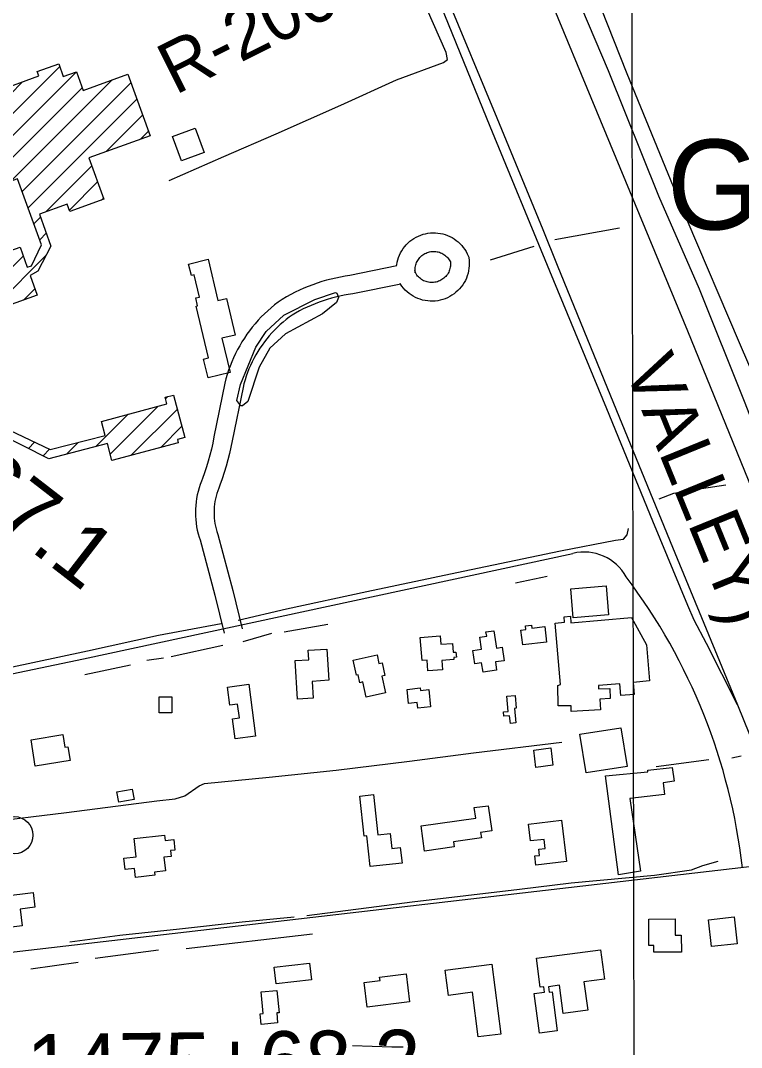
# Model space of a CAD drawing. Extents: x 3329332 to 3367211, y 631066 to 656469.
# Drawn here: x 3353510 to 3354673, y 638982 to 640639 of the extents above; entities that cross this region are included whole.
import ezdxf

# ---------------------------------------------------------------- set-up
doc = ezdxf.new("R2010")
doc.units = 0
for name, color, linetype in [('V-BLDG-OTLN', 7, 'Continuous'), ('V-DTCH-CNTR', 7, 'Continuous'), ('V-GRID-MAJR', 7, 'Continuous'), ('V-RAIL-IDEN', 7, 'Continuous'), ('V-RAIL-TRAK', 7, 'Continuous'), ('V-RIVR-RANG-IDEN', 7, 'Continuous'), ('V-ROAD-CNTR', 7, 'Continuous'), ('V-SITE-VEGE', 7, 'Continuous'), ('V-SURV-IDEN', 7, 'Continuous'), ('V-TOPO-GNAM-IDEN', 7, 'Continuous'), ('V-TOPO-SHOR', 7, 'Continuous'), ('V-TOPO-TOWR', 7, 'Continuous')]:
    doc.layers.add(name, color=color, linetype=linetype)

msp = doc.modelspace()

# ---------------------------------------------------------------- linework, layer by layer
at = {"layer": 'V-BLDG-OTLN'}
for p, q in [((3353454.7, 640446), (3353573.3, 640564.6)), ((3353482, 640437.9), (3353600.2, 640556.1)), ((3353466.3, 640492.9), (3353513.1, 640539.7)), ((3353494.4, 640379.6), (3353657.8, 640543)), ((3353512.8, 640362.7), (3353688.1, 640538)), ((3353491.7, 640412.3), (3353609.6, 640530.1)), ((3353522.2, 640336.7), (3353697.5, 640512)), ((3353648.1, 640427.2), (3353706.9, 640486.1)), ((3353703.5, 640447.2), (3353716.3, 640460.1)), ((3353550.9, 640330.1), (3353625.1, 640404.2)), ((3353589, 640332.8), (3353634.5, 640378.3)), ((3353640.5, 640348.9), (3353643.9, 640352.3)), ((3353531.7, 640310.8), (3353542.5, 640321.6)), ((3353541.1, 640284.9), (3353551.6, 640295.4)), ((3353381.2, 640125), (3353514.5, 640258.3)), ((3353459.7, 640168.2), (3353551.1, 640259.5)), ((3353514.6, 640187.6), (3353533, 640206.1)), ((3353744.2, 640028.4), (3353747.8, 640031.9)), ((3353654.8, 639938.9), (3353732.3, 640016.5)), ((3353688, 639936.8), (3353763.1, 640011.9)), ((3353631.8, 639951.3), (3353684, 640003.5)), ((3353736.3, 639949.7), (3353770.5, 639984)), ((3353522.7, 639948.2), (3353532.7, 639958.3)), ((3353584.2, 639939), (3353603.2, 639958.1)), ((3353546.3, 639936.5), (3353556.7, 639946.9))]:
    msp.add_line(p, q, dxfattribs=at)
for points in [[(3353471.7, 640524.8), (3353539.5, 640549.3), (3353537, 640556.4), (3353571.8, 640569), (3353579.1, 640548.6), (3353600.2, 640556.2), (3353611.1, 640526.1), (3353683, 640552.1), (3353719, 640452.8), (3353620.4, 640417.2), (3353644.6, 640350.4), (3353589.8, 640330.6), (3353585.5, 640342.6), (3353540.8, 640326.4), (3353558.8, 640274.5), (3353538, 640234.1), (3353525.5, 640227.5), (3353536.8, 640195.5), (3353454.1, 640166.2)], [(3353482, 639982.5), (3353557.8, 639946.4), (3353646.6, 639969.2), (3353640.6, 639991.9), (3353746.4, 640020.2), (3353743.6, 640030.8), (3353757, 640034.4), (3353775.3, 639966), (3353763.1, 639962.8), (3353764.5, 639957.3), (3353657.5, 639928.6), (3353650.2, 639956.1), (3353555.9, 639931.8), (3353471.1, 639973.8)]]:
    msp.add_lwpolyline(points, dxfattribs=at)
for points in [[(3353755.4, 640451.4), (3353792, 640464.9), (3353806.5, 640425.7), (3353769.8, 640412.2)], [(3353448.5, 640363.3), (3353448.8, 640362.3), (3353374.2, 640335.7), (3353383, 640311.1), (3353401.6, 640317.7), (3353427.7, 640244.2), (3353509.2, 640273.2), (3353520.7, 640240.7), (3353527.8, 640242.7), (3353544, 640276.9), (3353505.3, 640383.5)], [(3353812.6, 640253.5), (3353828.6, 640186.8), (3353842.4, 640190.1), (3353856.5, 640131.2), (3353835, 640126), (3353848.2, 640071), (3353812.8, 640062.5), (3353805.5, 640092.6), (3353813.5, 640094.5), (3353793.4, 640178.1), (3353795.7, 640178.6), (3353792.7, 640191.1), (3353798.6, 640192.5), (3353790, 640228.5), (3353785.7, 640227.4), (3353781.2, 640245.9)], [(3354397.9, 639721.7), (3354454.9, 639726.9), (3354459.1, 639680), (3354402.1, 639674.9)], [(3354381.4, 639567.7), (3354373.1, 639666.6), (3354388, 639667.9), (3354387.2, 639676.7), (3354397.5, 639677.6), (3354398.3, 639667.2), (3354496.1, 639675.4), (3354520.4, 639631.3), (3354525.2, 639573.1), (3354498.9, 639570.9), (3354500.6, 639551.3), (3354478.9, 639549.7), (3354477.4, 639568.4), (3354442.7, 639566), (3354443, 639560.2), (3354460.9, 639561.2), (3354461.7, 639544.6), (3354444.9, 639543.8), (3354445.9, 639526.6), (3354398.8, 639523.8), (3354398.6, 639533.2), (3354377.6, 639532.8), (3354377.3, 639565.7)], [(3354359, 639635.9), (3354320.5, 639631.4), (3354317.7, 639655.3), (3354325.5, 639656.2), (3354324.8, 639662), (3354334.5, 639663.1), (3354335, 639658.6), (3354356.1, 639661)], [(3354155.2, 639643.5), (3354187.4, 639646.1), (3354188.5, 639632.3), (3354207, 639633.7), (3354208.1, 639619.4), (3354212.8, 639619.8), (3354213.4, 639611.3), (3354209.2, 639611), (3354209.5, 639607.9), (3354190, 639606.4), (3354191.2, 639591.3), (3354167.6, 639589.5), (3354166.2, 639606.9), (3354158.1, 639606.3)], [(3354273.9, 639654.1), (3354278, 639626.2), (3354287.4, 639627.6), (3354290.6, 639605.9), (3354276.4, 639603.8), (3354278.3, 639590.8), (3354256.4, 639587.6), (3354254.2, 639602.3), (3354243, 639600.6), (3354239.8, 639622.5), (3354253.9, 639624.6), (3354251, 639643.6), (3354262.3, 639645.3), (3354261.2, 639652.2)], [(3353956.9, 639543.9), (3353953, 639606), (3353975.1, 639607.4), (3353974.1, 639622.8), (3354004.2, 639624.7), (3354007.4, 639574.2), (3353980.8, 639572.5), (3353982.5, 639545.5)], [(3354099.1, 639554.1), (3354067.9, 639547.2), (3354062.6, 639571.5), (3354057.8, 639570.4), (3354055, 639583.3), (3354052.2, 639582.7), (3354046.9, 639606.6), (3354085.4, 639615.1), (3354088.5, 639601.2), (3354093.7, 639602.3), (3354098.1, 639582.2), (3354093.1, 639581.1)], [(3353878.6, 639567.8), (3353889.5, 639483.9), (3353856.4, 639479.6), (3353852.2, 639512.2), (3353863.2, 639513.6), (3353860.4, 639535.9), (3353848, 639534.3), (3353844.2, 639563.4)], [(3354136.4, 639536.9), (3354133.8, 639559.4), (3354155.2, 639561.9), (3354155.7, 639557.7), (3354168.7, 639559.2), (3354171.9, 639531.4), (3354151.2, 639529), (3354150.1, 639538.5)], [(3353754.4, 639547.7), (3353754.2, 639521.8), (3353733.8, 639521.9), (3353734, 639547.8)], [(3354308.2, 639549.6), (3354310, 639529.1), (3354307.2, 639528.8), (3354309.3, 639505.4), (3354300.5, 639504.6), (3354299.4, 639517), (3354290.1, 639516.1), (3354289.5, 639523.3), (3354297, 639524), (3354294.8, 639548.4)], [(3354412.8, 639487.1), (3354478.9, 639497.7), (3354488.8, 639435.2), (3354422.8, 639424.7)], [(3353533.9, 639435.8), (3353527.1, 639478.4), (3353578.1, 639486.6), (3353581.4, 639466.2), (3353586.3, 639467), (3353589.9, 639444.8)], [(3354341.7, 639433.8), (3354338.4, 639461.7), (3354366, 639465), (3354369.3, 639437.1)], [(3354474.8, 639260.2), (3354453.9, 639420.3), (3354522.6, 639426.7), (3354522.6, 639429.5), (3354561.8, 639433.3), (3354565, 639411.3), (3354547.2, 639408.7), (3354549.1, 639390.2), (3354493.5, 639383.7), (3354510.5, 639266.1)], [(3353668.6, 639377.4), (3353665.6, 639394.4), (3353690.4, 639398.8), (3353693.4, 639381.9)], [(3354125.7, 639279.2), (3354074.2, 639273.6), (3354068.8, 639323.3), (3354064.8, 639322.8), (3354057.8, 639387.5), (3354079.8, 639389.9), (3354086.8, 639325), (3354106.7, 639327.2), (3354109.4, 639302.8), (3354122.9, 639304.3)], [(3354156.5, 639339.6), (3354244.6, 639351.9), (3354242.2, 639368.8), (3354264.7, 639371.9), (3354270.4, 639331.3), (3354252.6, 639328.8), (3354253.9, 639319.9), (3354208.8, 639313.5), (3354210, 639305.4), (3354162.2, 639298.7)], [(3354383.2, 639348.3), (3354391, 639281.8), (3354341.7, 639276), (3354340, 639290.8), (3354347.5, 639291.7), (3354346.3, 639301.7), (3354356.8, 639302.9), (3354355.1, 639317.6), (3354333.2, 639315.1), (3354330, 639342)], [(3353693.4, 639319), (3353742.5, 639324.6), (3353743.6, 639315.5), (3353757.4, 639317.1), (3353759.3, 639300.3), (3353751.9, 639299.5), (3353753, 639289.9), (3353741.4, 639288.6), (3353743.9, 639266.9), (3353726.2, 639264.9), (3353726.7, 639259.7), (3353695.8, 639256.2), (3353694.2, 639270.4), (3353678.8, 639268.7), (3353676.7, 639287.2), (3353696.7, 639289.5)], [(3353434.3, 639220.2), (3353530.2, 639232.1), (3353533.2, 639208.2), (3353509.6, 639205.2), (3353512.9, 639178.1), (3353482.1, 639174.2), (3353479.1, 639198.9), (3353437.5, 639194)], [(3354523.9, 639189), (3354566.4, 639189.1), (3354566.4, 639163.1), (3354576.4, 639163.1), (3354576.5, 639135.7), (3354532.3, 639135.6), (3354532.3, 639146.2), (3354524.1, 639146.1)], [(3354661.5, 639192.4), (3354666.3, 639149.2), (3354624.9, 639144.5), (3354620.1, 639187.8)], [(3354342.8, 639125.8), (3354446.2, 639139.2), (3354452.4, 639091.9), (3354419.3, 639087.6), (3354425.3, 639042), (3354385.7, 639036.8), (3354379.8, 639082.1), (3354361.9, 639079.8), (3354363.1, 639070.8), (3354367.9, 639071.4), (3354376.1, 639008.4), (3354347.5, 639004.7), (3354339.1, 639069.1), (3354355.8, 639071.3), (3354354.7, 639079.7), (3354348.9, 639079)], [(3353979.6, 639090.9), (3353922.6, 639084.6), (3353919.6, 639111.4), (3353976.6, 639117.7)], [(3354195.3, 639106.5), (3354270.8, 639116.2), (3354285.3, 639003.5), (3354248.6, 638998.8), (3354239.3, 639070.8), (3354200.5, 639065.8)], [(3354138, 639055.4), (3354069.6, 639046.9), (3354064.6, 639086.5), (3354090.3, 639089.8), (3354089.6, 639095.3), (3354132.3, 639100.6)], [(3353901.5, 639036.4), (3353898.2, 639071.4), (3353923.9, 639073.8), (3353927.3, 639037.8), (3353923.5, 639037.5), (3353925, 639021.4), (3353898.3, 639018.9), (3353896.7, 639036)]]:
    msp.add_lwpolyline(points, close=True, dxfattribs=at)
at = {"layer": 'V-DTCH-CNTR'}
msp.add_lwpolyline([(3355226, 640088.3), (3355077.8, 640047.4), (3354919.6, 639993.6), (3354802, 639954), (3354780.6, 639949.5), (3354760.8, 639954.2), (3354738.8, 639971.9), (3354718.5, 640006.3), (3354670.4, 640118.7), (3354585.6, 640316.7), (3354488.9, 640552.9), (3354404.9, 640765.4), (3354389, 640806.4)], dxfattribs=at)
at = {"layer": 'V-GRID-MAJR'}
msp.add_spline([(3354505.6, 636487.8), (3354493.2, 642546.1), (3354480.9, 648607.4), (3354468.6, 654668.8), (3354468.6, 654671.8)], degree=3, dxfattribs=at)
at = {"layer": 'V-RAIL-TRAK'}
for points in [[(3354667, 639534.7), (3354616.9, 639633.5), (3354597, 639671), (3354586.7, 639694.9), (3354530.2, 639831.1), (3354456.1, 640012.2), (3354364.3, 640234.4), (3354268.1, 640467.8), (3354158, 640737.9), (3354050, 640999.1), (3353948, 641248.2), (3353832.7, 641528.8), (3353725.5, 641791.4), (3353598.5, 642100.4), (3353474.5, 642402.7), (3353325.4, 642764.8), (3353219.7, 643021.5), (3353113.2, 643278.9), (3353098.8, 643314.2), (3352989.9, 643581.1), (3352910.9, 643771)], [(3353781.6, 641691.8), (3353874.1, 641465.8), (3353967.3, 641238.4), (3353990.1, 641184.5), (3354040.7, 641060.3), (3354097.3, 640922.6), (3354181, 640719.1), (3354196.4, 640680.2), (3354278.6, 640481.9), (3354352.8, 640301.6), (3354376.3, 640244), (3354462.2, 640033), (3354562, 639789.1), (3354667, 639534.7), (3354769.8, 639280.6), (3354779.3, 639257.1), (3354889.4, 638990.7), (3354993, 638740.1), (3355122.9, 638422.1), (3355220.5, 638183.4), (3355289.6, 638016.6)]]:
    msp.add_lwpolyline(points, dxfattribs=at)
at = {"layer": 'V-ROAD-CNTR'}
for points in [[(3355130.2, 638809.5), (3354961, 639219.6), (3354586.9, 640137.7), (3354215.3, 641035.3)], [(3354117, 640242.3), (3354117.3, 640244.6), (3354118, 640248.6), (3354118.9, 640252.5), (3354120.2, 640256.4), (3354121.6, 640260.1), (3354123.4, 640263.8), (3354125.3, 640267.3), (3354127.5, 640270.7), (3354130, 640273.9), (3354132.6, 640276.9), (3354135.4, 640279.8), (3354138.5, 640282.5), (3354141.7, 640284.9), (3354145, 640287.2), (3354148.5, 640289.2), (3354152.1, 640291), (3354155.8, 640292.5), (3354159.7, 640293.8), (3354163.6, 640294.8), (3354167.5, 640295.6), (3354171.5, 640296.1), (3354175.6, 640296.3), (3354179.6, 640296.2), (3354183.6, 640295.9), (3354187.6, 640295.3), (3354191.6, 640294.4), (3354195.4, 640293.3), (3354199.2, 640291.9), (3354202.9, 640290.3), (3354206.5, 640288.4), (3354209.9, 640286.3), (3354213.2, 640284), (3354216.3, 640281.5), (3354219.3, 640278.7), (3354222, 640275.8), (3354224.6, 640272.6), (3354226.9, 640269.3), (3354229, 640265.9), (3354230.9, 640262.3), (3354233.3, 640257), (3354234, 640251.2), (3354234.1, 640247.1), (3354234.1, 640243), (3354233.7, 640239), (3354233.1, 640234.9), (3354232.2, 640230.9), (3354231, 640227), (3354229.6, 640223.2), (3354227.9, 640219.4), (3354225.9, 640215.8), (3354223.7, 640212.4), (3354221.3, 640209.1), (3354218.7, 640205.9), (3354215.8, 640203), (3354212.8, 640200.2), (3354209.6, 640197.7), (3354206.2, 640195.4), (3354202.7, 640193.3), (3354199, 640191.5), (3354195.3, 640189.9), (3354191.4, 640188.6), (3354187.4, 640187.5), (3354183.4, 640186.7), (3354179.4, 640186.2), (3354175.3, 640186), (3354171.2, 640186), (3354167.1, 640186.4), (3354163, 640187), (3354159, 640187.8), (3354155.1, 640189), (3354151.3, 640190.4), (3354147.5, 640192), (3354143.9, 640194), (3354140.4, 640196.1), (3354137.1, 640198.5), (3354133.9, 640201.1), (3354131, 640203.9), (3354128.2, 640206.9), (3354125.6, 640210.1), (3354123.3, 640213.5), (3354122.7, 640214.5)], [(3363443.7, 640262), (3363021.1, 640220.8), (3361829, 640086.3), (3360495.2, 639934.5), (3359353.5, 639809), (3358669.5, 639731.6), (3357132, 639556.4), (3355623.4, 639387.1), (3354838.7, 639297.1), (3354718.5, 639276.9), (3353378.8, 639121.5)], [(3354147, 640231.8), (3354146.7, 640234.4), (3354146.7, 640236.4), (3354146.8, 640238.4), (3354147, 640240.4), (3354147.3, 640242.4), (3354147.8, 640244.4), (3354148.4, 640246.3), (3354149.2, 640248.2), (3354150, 640250), (3354151, 640251.7), (3354152.1, 640253.4), (3354153.3, 640255), (3354154.7, 640256.6), (3354156.1, 640258), (3354157.6, 640259.4), (3354159.2, 640260.6), (3354160.9, 640261.7), (3354162.6, 640262.7), (3354164.4, 640263.6), (3354166.3, 640264.4), (3354168.2, 640265), (3354170.2, 640265.5), (3354172.2, 640265.9), (3354174.2, 640266.1), (3354176.2, 640266.3), (3354178.2, 640266.2), (3354180.2, 640266.1), (3354182.2, 640265.8), (3354184.2, 640265.3), (3354186.1, 640264.8), (3354188, 640264.1), (3354189.9, 640263.3), (3354191.7, 640262.3), (3354193.4, 640261.3), (3354195, 640260.1), (3354196.6, 640258.8), (3354198.1, 640257.5), (3354199.5, 640256), (3354200.7, 640254.4), (3354201.9, 640252.8), (3354203, 640251), (3354203.9, 640249.3), (3354204, 640249), (3354204, 640248.8), (3354204.1, 640246.7), (3354204.1, 640244.6), (3354203.9, 640242.6), (3354203.6, 640240.6), (3354203.1, 640238.6), (3354202.5, 640236.6), (3354201.8, 640234.7), (3354201, 640232.8), (3354200, 640231), (3354198.9, 640229.2), (3354197.7, 640227.6), (3354196.4, 640226), (3354194.9, 640224.5), (3354193.4, 640223.2), (3354191.8, 640221.9), (3354190.1, 640220.7), (3354188.3, 640219.7), (3354186.5, 640218.8), (3354184.6, 640218), (3354182.7, 640217.3), (3354180.7, 640216.8), (3354178.7, 640216.4), (3354176.6, 640216.1), (3354174.6, 640216), (3354172.5, 640216), (3354170.5, 640216.2), (3354168.4, 640216.5), (3354166.4, 640216.9), (3354164.4, 640217.5), (3354162.5, 640218.2), (3354160.6, 640219), (3354158.8, 640220), (3354157.1, 640221.1), (3354155.4, 640222.3), (3354153.8, 640223.6), (3354152.3, 640225), (3354150.9, 640226.5), (3354149.6, 640228.1), (3354148.5, 640229.8), (3354147.9, 640230.8), (3354146.1, 640235.6)], [(3354117.3, 640242.8), (3354041.3, 640227.3), (3354034.2, 640226.2), (3354026.5, 640224.9), (3354018.9, 640223.3), (3354011.3, 640221.6), (3354003.8, 640219.6), (3353996.3, 640217.4), (3353988.9, 640215.1), (3353981.6, 640212.5), (3353974.3, 640209.7), (3353967.1, 640206.7), (3353960, 640203.6), (3353953, 640200.2), (3353946, 640196.7), (3353939.2, 640192.9), (3353932, 640188.8), (3353925.7, 640184.2), (3353920, 640179.8), (3353914.4, 640175.2), (3353908.9, 640170.4), (3353903.6, 640165.5), (3353898.5, 640160.4), (3353893.5, 640155.1), (3353888.7, 640149.6), (3353884.1, 640144.1), (3353879.6, 640138.3), (3353875.4, 640132.5), (3353871.3, 640126.5), (3353867.4, 640120.4), (3353863.7, 640114.1), (3353860.2, 640107.8), (3353856.9, 640101.3), (3353853.8, 640094.7), (3353851, 640088.1), (3353848.3, 640081.3), (3353845.9, 640074.5), (3353843.6, 640067.6), (3353841.6, 640060.6), (3353839.8, 640053.5), (3353822.2, 639966.8), (3353820.2, 639956.8), (3353818, 639947.1), (3353815.6, 639937.5), (3353812.9, 639927.9), (3353810.1, 639918.4), (3353807, 639908.9), (3353803.9, 639899.8), (3353802, 639895.3), (3353799.9, 639889.9), (3353798.2, 639884.5), (3353796.6, 639879), (3353795.3, 639873.4), (3353794.2, 639867.7), (3353793.3, 639862.1), (3353792.7, 639856.4), (3353792.4, 639850.6), (3353792.3, 639844.9), (3353792.4, 639839.2), (3353792.8, 639833.4), (3353793.4, 639827.7), (3353794.2, 639822.1), (3353795.3, 639816.4), (3353796.7, 639810.8), (3353798.3, 639805.3), (3353799.8, 639800.6), (3353823.8, 639711.5), (3353838.6, 639650.4)], [(3354123.7, 640213.5), (3354046.5, 640197.7), (3354039, 640196.6), (3354032.1, 640195.4), (3354025.3, 640194), (3354018.5, 640192.4), (3354011.8, 640190.7), (3354005.1, 640188.7), (3353998.5, 640186.6), (3353991.9, 640184.3), (3353985.4, 640181.8), (3353978.9, 640179.2), (3353972.6, 640176.3), (3353966.3, 640173.3), (3353960.1, 640170.1), (3353953.9, 640166.8), (3353948.4, 640163.6), (3353943.7, 640160.2), (3353938.7, 640156.3), (3353933.8, 640152.3), (3353929.1, 640148.2), (3353924.5, 640143.9), (3353920, 640139.4), (3353915.7, 640134.8), (3353911.5, 640130.1), (3353907.5, 640125.3), (3353903.6, 640120.3), (3353899.9, 640115.2), (3353896.3, 640110), (3353893, 640104.7), (3353889.8, 640099.2), (3353886.7, 640093.7), (3353883.9, 640088.1), (3353881.2, 640082.4), (3353878.7, 640076.6), (3353876.4, 640070.8), (3353874.3, 640064.8), (3353872.3, 640058.8), (3353870.6, 640052.8), (3353869.1, 640046.8), (3353851.6, 639960.8), (3353849.5, 639950.6), (3353847.2, 639940.2), (3353844.6, 639929.9), (3353841.8, 639919.6), (3353838.8, 639909.5), (3353835.5, 639899.4), (3353831.9, 639889), (3353829.8, 639884.2), (3353828.2, 639880), (3353826.8, 639875.7), (3353825.6, 639871.4), (3353824.6, 639867.1), (3353823.8, 639862.7), (3353823.1, 639858.3), (3353822.6, 639853.9), (3353822.4, 639849.4), (3353822.3, 639844.9), (3353822.4, 639840.5), (3353822.7, 639836), (3353823.1, 639831.6), (3353823.8, 639827.2), (3353824.7, 639822.8), (3353825.7, 639818.5), (3353826.9, 639814.2), (3353828.6, 639809.2), (3353852.8, 639718.9), (3353867.8, 639657.5)], [(3353251.4, 639533.6), (3353611.7, 639608.9), (3354401.5, 639778.9)]]:
    msp.add_lwpolyline(points, dxfattribs=at)
for centre, radius, start, end in [((3354419.8, 639704), 77.1, 28.6223, 103.717), ((3353723.3, 639163.6), 957.8, 6.4929, 37.071)]:
    msp.add_arc(centre, radius, start, end, dxfattribs=at)
at = {"layer": 'V-SITE-VEGE'}
msp.add_lwpolyline([(3353985, 640188.4), (3354018.6, 640199.8), (3354020.7, 640199.1), (3354023.4, 640191.6), (3354019.9, 640184), (3353997.2, 640165.7), (3353937.4, 640133.2), (3353912.5, 640110.1), (3353895.2, 640079.4), (3353877, 640024), (3353868.1, 640017.2), (3353865.3, 640017.2), (3353859.2, 640025.5), (3353864.9, 640051.5), (3353889.9, 640111.6), (3353906.5, 640136.8), (3353934.8, 640163.4)], close=True, dxfattribs=at)
at = {"layer": 'V-TOPO-SHOR'}
for p, q in [((3354372.3, 640285.2), (3354476.6, 640304.5)), ((3354268.6, 640252.7), (3354339, 640274.6)), ((3354309, 639731.7), (3354360, 639742.2)), ((3353935.6, 639652.4), (3354005.9, 639665)), ((3353869.1, 639636.6), (3353915.5, 639650.2)), ((3353753.1, 639612.7), (3353836.6, 639630.7)), ((3353713.7, 639606.8), (3353740.7, 639610.4)), ((3353614, 639583.5), (3353687.4, 639599.2)), ((3354535.7, 639434.9), (3354620.9, 639446.7)), ((3354657.7, 639449.3), (3354673.1, 639452.3)), ((3353777.3, 639141.3), (3353981.3, 639165.1)), ((3353630.7, 639126.1), (3353732.7, 639139.1)), ((3353526.6, 639108.9), (3353603.1, 639119.7))]:
    msp.add_line(p, q, dxfattribs=at)
for points in [[(3353749.9, 640380.4), (3353838.2, 640419.2), (3353922.6, 640455.7), (3354027.1, 640502.1), (3354117, 640543.2), (3354192.8, 640571.2), (3354199, 640575.8), (3354196.8, 640587.4), (3354166.3, 640656.3), (3354109.4, 640798), (3354033.4, 640976.1), (3353987.8, 641083.7), (3354001, 641093.6)], [(3354723.2, 639909.7), (3354678.4, 640024.2), (3354605.6, 640205.3), (3354540.2, 640355.6), (3354458.9, 640557.6), (3354383.7, 640734.9), (3354363.9, 640784.4)], [(3354540.9, 639867.2), (3354564.1, 639876.3), (3354608.9, 639883.7), (3354648.3, 639889.6)], [(3353861, 639671), (3353939.1, 639689.8), (3354069, 639717.5), (3354224.4, 639750.4), (3354381.3, 639783.3), (3354470.2, 639800.5), (3354483.3, 639801.9), (3354488.8, 639808.8), (3354491.1, 639818.9)], [(3353463.6, 639588.7), (3353530.1, 639603), (3353618.2, 639621.7), (3353732.7, 639647.2), (3353833.9, 639665.8)], [(3353337.6, 639327.6), (3353451, 639344.6), (3353584.3, 639360.9), (3353730, 639379.8), (3353759.5, 639383.1), (3353775.4, 639387.8), (3353798.1, 639404.1), (3353807.1, 639407.5), (3353911.5, 639417.8), (3354019.4, 639429.4), (3354137.5, 639443.7), (3354241.3, 639457.4), (3354383.5, 639474.3)], [(3353972.2, 639194.7), (3354084.3, 639209.4), (3354142.2, 639216.8), (3354315.3, 639237.2), (3354398.7, 639247.5), (3354533.1, 639259.7), (3354592.6, 639268.6), (3354611.2, 639275.4), (3354636, 639282.2)], [(3353589.8, 639152.5), (3353670.2, 639162.8), (3353766.7, 639173), (3353867.9, 639184.6), (3353951.4, 639192.6)], [(3354046, 638984.9), (3354109.3, 638982.9), (3354127.8, 638982.8)]]:
    msp.add_lwpolyline(points, dxfattribs=at)
at = {"layer": 'V-TOPO-TOWR'}
msp.add_circle((3353500, 639324.3), 30, dxfattribs=at)

# ---------------------------------------------------------------- texts
at = {"layer": 'V-RAIL-IDEN'}
msp.add_text('VALLEY)', height=83, rotation=292.1861, dxfattribs=at).set_placement((3354483.6, 640078.9))
at = {"layer": 'V-RIVR-RANG-IDEN'}
msp.add_text('R-200.33', height=83, rotation=26.6251, dxfattribs=at).set_placement((3353759.8, 640517.9))
at = {"layer": 'V-SURV-IDEN'}
for s, rotation, p in [('1462+67.1', 322.304, (3353108.9, 640105.3)), ('1475+68.2', 0.6957, (3353520.5, 638903))]:
    msp.add_text(s, height=100, rotation=rotation, dxfattribs=at).set_placement(p)
at = {"layer": 'V-TOPO-GNAM-IDEN'}
msp.add_text('Gabriel', height=145, dxfattribs=at).set_placement((3354553, 640301.6))

doc.saveas('drawing.dxf')
